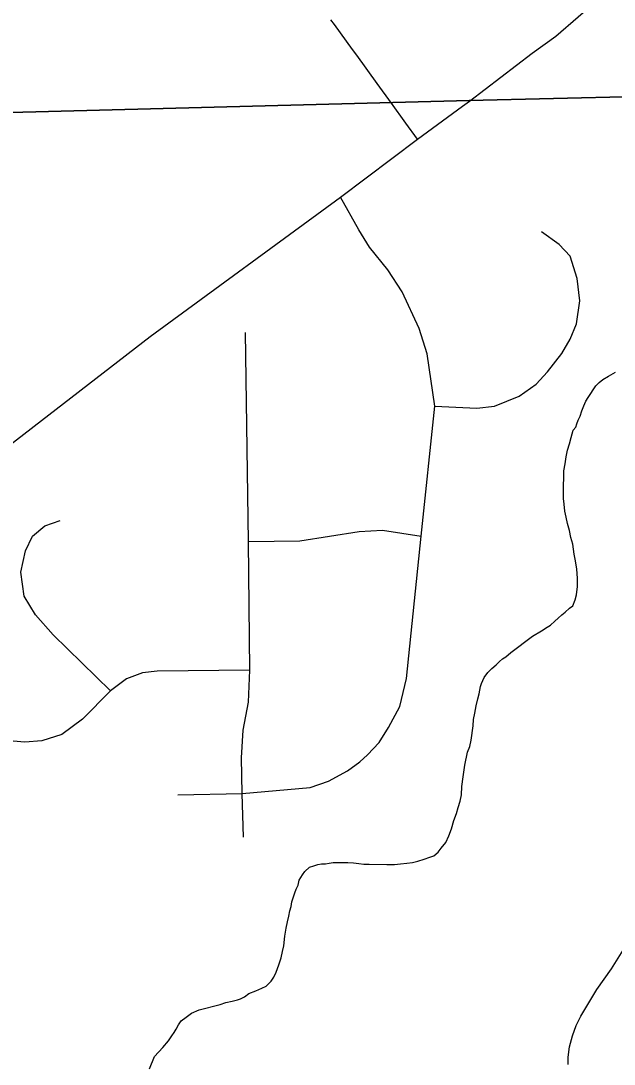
# Model space of a CAD drawing. Extents: x -59 to 82, y -3 to 49.
# Drawn here: x -53.486 to -53.134, y 44.179 to 44.796 of the extents above; entities that cross this region are included whole.
import ezdxf

# ---------------------------------------------------------------- set-up
doc = ezdxf.new("R2010")
doc.units = 0
for name, color, linetype in [('GM_X_Corporation', 7, 'Continuous'), ('GM_X_County_Road', 7, 'Continuous'), ('GM_X_Minor_River', 7, 'Continuous'), ('GM_X_State_Route', 7, 'Continuous'), ('GM_X_Township_Road', 7, 'Continuous')]:
    doc.layers.add(name, color=color, linetype=linetype)

msp = doc.modelspace()

# ---------------------------------------------------------------- linework, layer by layer
at = {"layer": 'GM_X_Corporation'}
for p, q in [((-53.2204, 44.74916), (-53.04994, 44.75297)), ((-53.04994, 44.75297), (-53.2204, 44.74916)), ((-53.58772, 44.73941), (-53.2204, 44.74916)), ((-53.2204, 44.74916), (-53.58772, 44.73941))]:
    msp.add_line(p, q, dxfattribs=at)
at = {"layer": 'GM_X_County_Road'}
for p, q in [((-53.13605, 44.23506), (-53.12112, 44.25884)), ((-53.14468, 44.22291), (-53.13605, 44.23506)), ((-53.15427, 44.2071), (-53.14468, 44.22291)), ((-53.15687, 44.20149), (-53.15427, 44.2071)), ((-53.15911, 44.19535), (-53.15687, 44.20149)), ((-53.16086, 44.18884), (-53.15911, 44.19535)), ((-53.16167, 44.1829), (-53.16086, 44.18884)), ((-53.16172, 44.17848), (-53.16167, 44.1829))]:
    msp.add_line(p, q, dxfattribs=at)
at = {"layer": 'GM_X_Minor_River'}
for p, q in [((-53.14111, 44.584), (-53.13771, 44.58592)), ((-53.13771, 44.58592), (-53.13355, 44.58824)), ((-53.14976, 44.57329), (-53.14526, 44.58017)), ((-53.14526, 44.58017), (-53.14338, 44.58208)), ((-53.14338, 44.58208), (-53.14111, 44.584)), ((-53.15126, 44.571), (-53.14976, 44.57329)), ((-53.15349, 44.56528), (-53.15238, 44.56833)), ((-53.15238, 44.56833), (-53.15126, 44.571)), ((-53.15573, 44.55995), (-53.15461, 44.56223)), ((-53.15461, 44.56223), (-53.15349, 44.56528)), ((-53.15872, 44.55384), (-53.15721, 44.55575)), ((-53.15721, 44.55575), (-53.15647, 44.55766)), ((-53.15647, 44.55766), (-53.15573, 44.55995)), ((-53.16093, 44.54584), (-53.15982, 44.54965)), ((-53.15982, 44.54965), (-53.15872, 44.55384)), ((-53.16277, 44.53822), (-53.16204, 44.54203)), ((-53.16204, 44.54203), (-53.16093, 44.54584)), ((-53.16349, 44.53404), (-53.16277, 44.53822)), ((-53.16422, 44.52985), (-53.16349, 44.53404)), ((-53.16418, 44.52529), (-53.16422, 44.52985)), ((-53.16453, 44.52148), (-53.16418, 44.52529)), ((-53.1645, 44.5173), (-53.16453, 44.52148)), ((-53.16446, 44.5135), (-53.1645, 44.5173)), ((-53.16406, 44.51008), (-53.16446, 44.5135)), ((-53.16364, 44.5059), (-53.16406, 44.51008)), ((-53.16286, 44.50248), (-53.16364, 44.5059)), ((-53.16207, 44.49869), (-53.16286, 44.50248)), ((-53.16089, 44.49451), (-53.16207, 44.49869)), ((-53.1601, 44.49034), (-53.16089, 44.49451)), ((-53.15893, 44.48654), (-53.1601, 44.49034)), ((-53.15852, 44.4835), (-53.15893, 44.48654)), ((-53.15812, 44.48046), (-53.15852, 44.4835)), ((-53.15733, 44.47667), (-53.15812, 44.48046)), ((-53.15653, 44.47173), (-53.15733, 44.47667)), ((-53.15611, 44.46641), (-53.15653, 44.47173)), ((-53.15679, 44.45652), (-53.15607, 44.46147)), ((-53.15607, 44.46147), (-53.15611, 44.46641)), ((-53.15752, 44.45347), (-53.15679, 44.45652)), ((-53.1609, 44.44851), (-53.15901, 44.45004)), ((-53.15901, 44.45004), (-53.15752, 44.45347)), ((-53.16957, 44.44084), (-53.16769, 44.44275)), ((-53.16769, 44.44275), (-53.16543, 44.44467)), ((-53.16543, 44.44467), (-53.16354, 44.44621)), ((-53.16354, 44.44621), (-53.1609, 44.44851)), ((-53.1775, 44.43508), (-53.1741, 44.43738)), ((-53.1741, 44.43738), (-53.17221, 44.43854)), ((-53.17221, 44.43854), (-53.16957, 44.44084)), ((-53.19562, 44.4224), (-53.18279, 44.432)), ((-53.18279, 44.432), (-53.1775, 44.43508)), ((-53.20241, 44.41703), (-53.20053, 44.41857)), ((-53.20053, 44.41857), (-53.19864, 44.41972)), ((-53.19864, 44.41972), (-53.19562, 44.4224)), ((-53.20919, 44.41052), (-53.20694, 44.41282)), ((-53.20694, 44.41282), (-53.2043, 44.41512)), ((-53.2043, 44.41512), (-53.20241, 44.41703)), ((-53.21294, 44.40403), (-53.21145, 44.40746)), ((-53.21145, 44.40746), (-53.20919, 44.41052)), ((-53.21441, 44.39793), (-53.21368, 44.40212)), ((-53.21368, 44.40212), (-53.21294, 44.40403)), ((-53.21625, 44.3907), (-53.21515, 44.39489)), ((-53.21515, 44.39489), (-53.21441, 44.39793)), ((-53.21697, 44.38651), (-53.21625, 44.3907)), ((-53.21805, 44.3789), (-53.2177, 44.3827)), ((-53.2177, 44.3827), (-53.21697, 44.38651)), ((-53.21876, 44.37319), (-53.21841, 44.37623)), ((-53.21841, 44.37623), (-53.21805, 44.3789)), ((-53.21985, 44.36671), (-53.21912, 44.37052)), ((-53.21912, 44.37052), (-53.21876, 44.37319)), ((-53.2228, 44.35567), (-53.22134, 44.36328)), ((-53.22134, 44.36328), (-53.21985, 44.36671)), ((-53.22388, 44.34881), (-53.2228, 44.35567)), ((-53.2246, 44.3431), (-53.22388, 44.34881)), ((-53.22567, 44.33435), (-53.22493, 44.33816)), ((-53.22493, 44.33816), (-53.2246, 44.3431)), ((-53.22677, 44.33054), (-53.22567, 44.33435)), ((-53.22937, 44.32292), (-53.22788, 44.32711)), ((-53.22788, 44.32711), (-53.22677, 44.33054)), ((-53.23085, 44.31796), (-53.22937, 44.32292)), ((-53.2342, 44.30995), (-53.23233, 44.31377)), ((-53.23233, 44.31377), (-53.23085, 44.31796)), ((-53.23683, 44.30651), (-53.2342, 44.30995)), ((-53.24703, 44.29997), (-53.24362, 44.30114)), ((-53.24362, 44.30114), (-53.24135, 44.30192)), ((-53.24135, 44.30192), (-53.23871, 44.30422)), ((-53.23871, 44.30422), (-53.23683, 44.30651)), ((-53.3176, 44.29263), (-53.31497, 44.29531)), ((-53.31497, 44.29531), (-53.31231, 44.29609)), ((-53.31231, 44.29609), (-53.31004, 44.29686)), ((-53.31004, 44.29686), (-53.30776, 44.29726)), ((-53.30776, 44.29726), (-53.30549, 44.29727)), ((-53.30549, 44.29727), (-53.30321, 44.29767)), ((-53.30321, 44.29767), (-53.30093, 44.29807)), ((-53.30093, 44.29807), (-53.29828, 44.29809)), ((-53.29828, 44.29809), (-53.29524, 44.29811)), ((-53.29524, 44.29811), (-53.2922, 44.29813)), ((-53.2922, 44.29813), (-53.28878, 44.29777)), ((-53.28878, 44.29777), (-53.28574, 44.29742)), ((-53.28574, 44.29742), (-53.2827, 44.29706)), ((-53.2827, 44.29706), (-53.27966, 44.29708)), ((-53.27966, 44.29708), (-53.26903, 44.29677)), ((-53.26903, 44.29677), (-53.26447, 44.29681)), ((-53.26447, 44.29681), (-53.26106, 44.29721)), ((-53.26106, 44.29721), (-53.25726, 44.29762)), ((-53.25726, 44.29762), (-53.25385, 44.29802)), ((-53.25385, 44.29802), (-53.25082, 44.29881)), ((-53.25082, 44.29881), (-53.24703, 44.29997)), ((-53.32098, 44.28766), (-53.3191, 44.29071)), ((-53.3191, 44.29071), (-53.3176, 44.29263)), ((-53.32357, 44.28003), (-53.32283, 44.28232)), ((-53.32283, 44.28232), (-53.32171, 44.28461)), ((-53.32171, 44.28461), (-53.32098, 44.28766)), ((-53.32543, 44.2747), (-53.32432, 44.27775)), ((-53.32432, 44.27775), (-53.32357, 44.28003)), ((-53.32653, 44.26936), (-53.32579, 44.27203)), ((-53.32579, 44.27203), (-53.32543, 44.2747)), ((-53.32799, 44.26289), (-53.32726, 44.26632)), ((-53.32726, 44.26632), (-53.32653, 44.26936)), ((-53.32944, 44.25451), (-53.32872, 44.25908)), ((-53.32872, 44.25908), (-53.32799, 44.26289)), ((-53.33015, 44.2488), (-53.32944, 44.25451)), ((-53.33162, 44.24157), (-53.33089, 44.24538)), ((-53.33089, 44.24538), (-53.33015, 44.2488)), ((-53.3331, 44.23737), (-53.33162, 44.24157)), ((-53.33608, 44.23013), (-53.33458, 44.23318)), ((-53.33458, 44.23318), (-53.3331, 44.23737)), ((-53.34059, 44.22477), (-53.33758, 44.22783)), ((-53.33758, 44.22783), (-53.33608, 44.23013)), ((-53.35345, 44.21859), (-53.35081, 44.22051)), ((-53.35081, 44.22051), (-53.34665, 44.22206)), ((-53.34665, 44.22206), (-53.34324, 44.22361)), ((-53.34324, 44.22361), (-53.34059, 44.22477)), ((-53.36785, 44.21393), (-53.36444, 44.21509)), ((-53.36444, 44.21509), (-53.36065, 44.21588)), ((-53.36065, 44.21588), (-53.35761, 44.21666)), ((-53.35761, 44.21666), (-53.35572, 44.21743)), ((-53.35572, 44.21743), (-53.35345, 44.21859)), ((-53.38791, 44.20656), (-53.38489, 44.20886)), ((-53.38489, 44.20886), (-53.38035, 44.21079)), ((-53.38035, 44.21079), (-53.36785, 44.21393)), ((-53.39393, 44.19929), (-53.39243, 44.20196)), ((-53.39243, 44.20196), (-53.39093, 44.20425)), ((-53.39093, 44.20425), (-53.38791, 44.20656)), ((-53.39656, 44.19547), (-53.39505, 44.19738)), ((-53.39505, 44.19738), (-53.39393, 44.19929)), ((-53.40181, 44.18858), (-53.39843, 44.19241)), ((-53.39843, 44.19241), (-53.39656, 44.19547)), ((-53.40671, 44.18322), (-53.40181, 44.18858)), ((-53.40969, 44.17598), (-53.40671, 44.18322))]:
    msp.add_line(p, q, dxfattribs=at)
at = {"layer": 'GM_X_State_Route'}
for p, q in [((-53.16907, 44.78706), (-53.13531, 44.81638)), ((-53.18304, 44.77717), (-53.16907, 44.78706)), ((-53.2202, 44.7486), (-53.18304, 44.77717)), ((-53.251, 44.72627), (-53.22425, 44.74567)), ((-53.22425, 44.74567), (-53.2202, 44.7486)), ((-53.2965, 44.69191), (-53.251, 44.72627)), ((-53.40937, 44.6094), (-53.2965, 44.69191)), ((-53.49287, 44.54477), (-53.40937, 44.6094))]:
    msp.add_line(p, q, dxfattribs=at)
at = {"layer": 'GM_X_Township_Road'}
for p, q in [((-53.30012, 44.79405), (-53.30236, 44.79685)), ((-53.2894, 44.77926), (-53.30012, 44.79405)), ((-53.28695, 44.77588), (-53.2894, 44.77926)), ((-53.27484, 44.75919), (-53.28695, 44.77588)), ((-53.26642, 44.74758), (-53.27484, 44.75919)), ((-53.2578, 44.73568), (-53.26642, 44.74758)), ((-53.251, 44.72627), (-53.2578, 44.73568)), ((-53.28578, 44.67244), (-53.2965, 44.69191)), ((-53.27929, 44.66229), (-53.28578, 44.67244)), ((-53.1671, 44.66389), (-53.17749, 44.67131)), ((-53.26857, 44.64874), (-53.27929, 44.66229)), ((-53.16053, 44.65689), (-53.1671, 44.66389)), ((-53.1563, 44.64375), (-53.16053, 44.65689)), ((-53.26011, 44.63577), (-53.26857, 44.64874)), ((-53.15481, 44.6304), (-53.1563, 44.64375)), ((-53.24996, 44.61405), (-53.26011, 44.63577)), ((-53.15672, 44.61684), (-53.15481, 44.6304)), ((-53.16053, 44.60772), (-53.15672, 44.61684)), ((-53.35113, 44.48803), (-53.35287, 44.61175)), ((-53.24517, 44.59909), (-53.24996, 44.61405)), ((-53.16541, 44.59925), (-53.16053, 44.60772)), ((-53.24065, 44.56806), (-53.24517, 44.59909)), ((-53.17396, 44.58838), (-53.16541, 44.59925)), ((-53.18066, 44.58123), (-53.17396, 44.58838)), ((-53.19062, 44.57402), (-53.18066, 44.58123)), ((-53.2054, 44.56806), (-53.19062, 44.57402)), ((-53.24869, 44.49121), (-53.24065, 44.56806)), ((-53.24065, 44.56806), (-53.21583, 44.56693)), ((-53.21583, 44.56693), (-53.2054, 44.56806)), ((-53.47175, 44.49737), (-53.46258, 44.50042)), ((-53.47901, 44.49125), (-53.47175, 44.49737)), ((-53.32064, 44.48844), (-53.28546, 44.49397)), ((-53.28546, 44.49397), (-53.27162, 44.49477)), ((-53.27162, 44.49477), (-53.24869, 44.49121)), ((-53.48321, 44.48246), (-53.47901, 44.49125)), ((-53.35113, 44.48803), (-53.32064, 44.48844)), ((-53.3502, 44.41185), (-53.35113, 44.48803)), ((-53.25739, 44.40697), (-53.24869, 44.49121)), ((-53.48588, 44.46986), (-53.48321, 44.48246)), ((-53.48394, 44.45574), (-53.48588, 44.46986)), ((-53.4772, 44.44459), (-53.48394, 44.45574)), ((-53.46678, 44.4328), (-53.4772, 44.44459)), ((-53.43279, 44.39956), (-53.46678, 44.4328)), ((-53.42334, 44.40674), (-53.43279, 44.39956)), ((-53.41382, 44.41022), (-53.42334, 44.40674)), ((-53.40522, 44.41138), (-53.41382, 44.41022)), ((-53.3502, 44.41185), (-53.40522, 44.41138)), ((-53.35109, 44.39286), (-53.3502, 44.41185)), ((-53.26135, 44.39037), (-53.25739, 44.40697)), ((-53.43279, 44.39956), (-53.44934, 44.38282)), ((-53.35418, 44.37629), (-53.35109, 44.39286)), ((-53.26806, 44.37796), (-53.26135, 44.39037)), ((-53.44934, 44.38282), (-53.46164, 44.37376)), ((-53.35529, 44.35993), (-53.35418, 44.37629)), ((-53.27364, 44.369), (-53.26806, 44.37796)), ((-53.48347, 44.36934), (-53.54469, 44.37416)), ((-53.47349, 44.37004), (-53.48347, 44.36934)), ((-53.46164, 44.37376), (-53.47349, 44.37004)), ((-53.2806, 44.36183), (-53.27364, 44.369)), ((-53.35476, 44.33893), (-53.35529, 44.35993)), ((-53.29235, 44.35227), (-53.28518, 44.35764)), ((-53.28518, 44.35764), (-53.2806, 44.36183)), ((-53.30369, 44.3461), (-53.29235, 44.35227)), ((-53.31444, 44.34251), (-53.30369, 44.3461)), ((-53.39291, 44.33812), (-53.35476, 44.33893)), ((-53.35476, 44.33893), (-53.31444, 44.34251)), ((-53.3541, 44.31297), (-53.35476, 44.33893))]:
    msp.add_line(p, q, dxfattribs=at)

doc.saveas('drawing.dxf')
